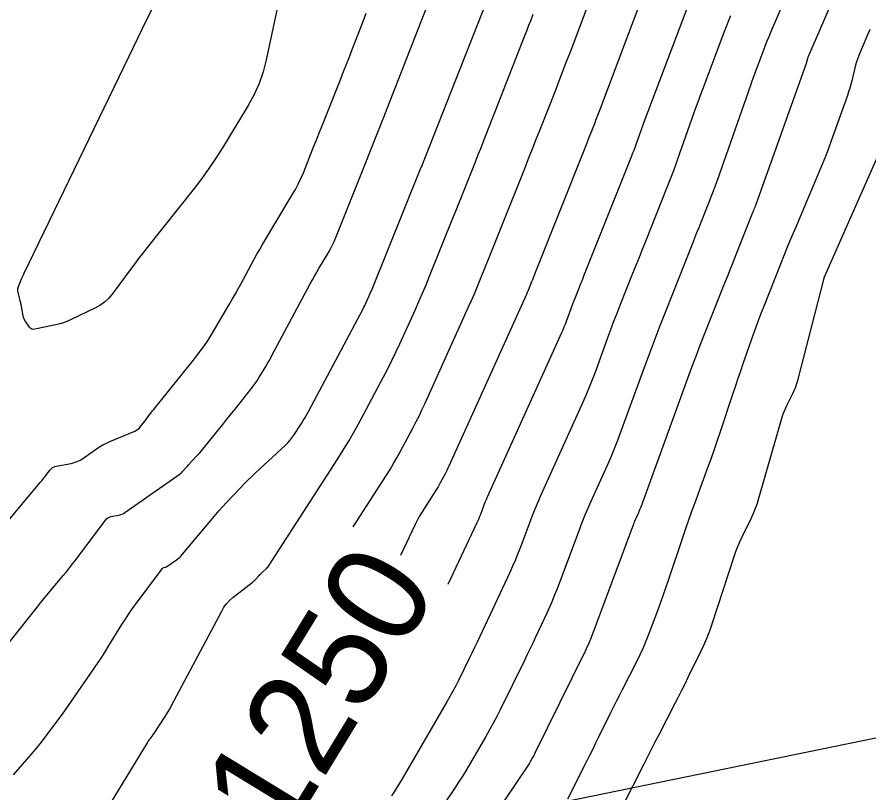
# Model space of a CAD drawing. Extents: x 658976 to 668726, y 639543 to 647196.
# Drawn here: x 662536.9 to 662587.6, y 642236.6 to 642282.8 of the extents above; entities that cross this region are included whole.
import ezdxf

# ---------------------------------------------------------------- set-up
doc = ezdxf.new("R2010")
doc.units = 0
for name, color, linetype in [('Ex_Contour Labels', 7, 'Continuous'), ('Ex_Major Contours', 7, 'Continuous'), ('Ex_Minor Contours', 7, 'Continuous'), ('R_Water', 7, 'Continuous')]:
    doc.layers.add(name, color=color, linetype=linetype)

msp = doc.modelspace()

# ---------------------------------------------------------------- linework, layer by layer
at = {"layer": 'Ex_Major Contours'}
for points in [[(662574.157, 642284.101), (662571.563, 642277.23), (662571.489, 642277.035), (662571.414, 642276.84), (662571.338, 642276.645), (662571.262, 642276.451), (662570.957, 642275.673), (662570.88, 642275.479), (662570.804, 642275.284), (662570.727, 642275.09), (662570.65, 642274.896), (662567.719, 642267.532), (662567.669, 642267.406), (662567.619, 642267.28), (662567.568, 642267.154), (662567.517, 642267.029), (662567.314, 642266.526), (662567.263, 642266.401), (662567.21, 642266.276), (662567.156, 642266.152), (662567.101, 642266.028), (662562.587, 642256.057), (662562.529, 642255.93), (662562.468, 642255.805), (662562.406, 642255.681), (662562.341, 642255.557), (662562.079, 642255.066), (662562.013, 642254.944), (662561.943, 642254.823), (662561.872, 642254.704), (662561.797, 642254.587), (662561.094, 642253.498), (662560.956, 642253.276), (662560.825, 642253.049), (662560.701, 642252.818), (662560.585, 642252.583), (662559.709, 642250.724)], [(662534.92, 642251.125), (662538.229, 642255.077), (662538.304, 642255.167), (662538.378, 642255.259), (662538.45, 642255.351), (662538.521, 642255.445), (662538.803, 642255.82), (662538.879, 642255.905), (662538.966, 642255.972), (662539.065, 642256.021), (662539.175, 642256.052), (662540.075, 642256.223), (662540.259, 642256.268), (662540.436, 642256.331), (662540.605, 642256.414), (662540.766, 642256.514), (662541.583, 642257.085), (662541.775, 642257.212), (662541.972, 642257.327), (662542.176, 642257.432), (662542.385, 642257.525), (662543.869, 642258.141), (662543.969, 642258.19), (662544.06, 642258.251), (662544.142, 642258.324), (662544.215, 642258.408), (662544.539, 642258.837), (662544.582, 642258.894), (662544.625, 642258.951), (662544.669, 642259.008), (662544.713, 642259.064), (662544.89, 642259.29), (662544.934, 642259.346), (662544.978, 642259.402), (662545.023, 642259.458), (662545.068, 642259.514), (662547.434, 642262.456), (662547.713, 642262.817), (662547.98, 642263.187), (662548.233, 642263.566), (662548.473, 642263.954), (662549.529, 642265.734), (662549.699, 642266.024), (662549.865, 642266.315), (662550.028, 642266.608), (662550.188, 642266.903), (662550.821, 642268.086), (662550.981, 642268.381), (662551.145, 642268.674), (662551.312, 642268.965), (662551.483, 642269.254), (662553.259, 642272.21), (662553.443, 642272.531), (662553.613, 642272.859), (662553.771, 642273.193), (662553.915, 642273.533), (662554.466, 642274.909), (662554.603, 642275.253), (662554.741, 642275.597), (662554.878, 642275.941), (662555.014, 642276.285), (662556.143, 642279.133), (662556.315, 642279.567), (662556.486, 642280.001), (662556.657, 642280.435), (662556.827, 642280.87), (662557.506, 642282.609), (662557.669, 642283.046)], [(662587.689, 642282.069), (662587.1, 642280.715), (662587.015, 642280.508), (662586.939, 642280.298), (662586.872, 642280.085), (662586.815, 642279.869), (662586.602, 642278.998), (662586.546, 642278.781), (662586.485, 642278.565), (662586.418, 642278.352), (662586.345, 642278.14), (662585.377, 642275.431), (662585.187, 642274.91), (662584.989, 642274.393), (662584.783, 642273.878), (662584.57, 642273.367), (662583.262, 642270.297), (662583.03, 642269.748), (662582.801, 642269.197), (662582.576, 642268.645), (662582.354, 642268.092), (662581.375, 642265.627), (662581.206, 642265.196), (662581.042, 642264.763), (662580.882, 642264.328), (662580.727, 642263.892), (662580.117, 642262.144), (662579.965, 642261.706), (662579.815, 642261.268), (662579.667, 642260.83), (662579.521, 642260.391), (662578.744, 642258.04), (662578.568, 642257.516), (662578.388, 642256.993), (662578.203, 642256.472), (662578.014, 642255.952), (662577.249, 642253.876), (662577.06, 642253.357), (662576.874, 642252.836), (662576.693, 642252.313), (662576.515, 642251.789), (662575.645, 642249.191), (662575.51, 642248.792), (662575.37, 642248.394), (662575.228, 642247.997), (662575.082, 642247.602), (662574.49, 642246.023), (662574.337, 642245.63), (662574.172, 642245.243), (662573.997, 642244.861), (662573.81, 642244.483), (662572.911, 642242.73), (662572.733, 642242.38), (662572.555, 642242.028), (662572.379, 642241.676), (662572.205, 642241.324), (662571.51, 642239.911), (662571.336, 642239.558), (662571.161, 642239.206), (662570.985, 642238.854), (662570.808, 642238.502), (662569.658, 642236.222)]]:
    msp.add_lwpolyline(points, dxfattribs=at)
at = {"layer": 'Ex_Minor Contours'}
for points in [[(662583.267, 642285.399), (662581.768, 642281.89), (662581.658, 642281.63), (662581.551, 642281.368), (662581.447, 642281.105), (662581.345, 642280.841), (662580.945, 642279.782), (662580.846, 642279.517), (662580.749, 642279.252), (662580.652, 642278.985), (662580.558, 642278.719), (662578.573, 642273.075), (662578.46, 642272.759), (662578.344, 642272.444), (662578.225, 642272.13), (662578.102, 642271.818), (662577.604, 642270.57), (662577.48, 642270.259), (662577.356, 642269.947), (662577.232, 642269.635), (662577.108, 642269.323), (662575.475, 642265.211), (662575.165, 642264.42), (662574.86, 642263.628), (662574.561, 642262.833), (662574.268, 642262.036), (662572.827, 642258.081), (662572.639, 642257.578), (662572.44, 642257.078), (662572.233, 642256.583), (662572.016, 642256.091), (662571.128, 642254.131), (662570.91, 642253.64), (662570.701, 642253.145), (662570.5, 642252.646), (662570.307, 642252.144), (662569.037, 642248.75), (662568.895, 642248.382), (662568.745, 642248.016), (662568.588, 642247.653), (662568.424, 642247.294), (662567.753, 642245.862), (662567.584, 642245.504), (662567.414, 642245.148), (662567.242, 642244.792), (662567.068, 642244.437), (662565.647, 642241.548), (662565.444, 642241.144), (662565.234, 642240.744), (662565.016, 642240.347), (662564.792, 642239.954), (662563.882, 642238.39), (662563.651, 642238.001), (662563.414, 642237.616), (662563.171, 642237.235), (662562.922, 642236.857), (662561.571, 642234.847)], [(662536.637, 642237.667), (662537.825, 642239.038), (662538.03, 642239.277), (662538.229, 642239.521), (662538.424, 642239.768), (662538.615, 642240.019), (662539.367, 642241.029), (662539.554, 642241.282), (662539.739, 642241.538), (662539.921, 642241.794), (662540.101, 642242.053), (662541.476, 642244.05), (662541.69, 642244.365), (662541.9, 642244.682), (662542.105, 642245.003), (662542.307, 642245.326), (662543.103, 642246.625), (662543.306, 642246.947), (662543.516, 642247.264), (662543.734, 642247.576), (662543.959, 642247.883), (662545.524, 642249.968), (662545.54, 642249.986), (662545.559, 642250), (662545.579, 642250.01), (662545.602, 642250.017), (662545.699, 642250.035), (662545.723, 642250.041), (662545.746, 642250.049), (662545.768, 642250.06), (662545.788, 642250.073), (662546.358, 642250.471), (662546.456, 642250.545), (662546.55, 642250.625), (662546.637, 642250.711), (662546.719, 642250.804), (662548.499, 642252.945), (662548.7, 642253.183), (662548.905, 642253.418), (662549.113, 642253.649), (662549.325, 642253.876), (662550.181, 642254.781), (662550.397, 642255.005), (662550.616, 642255.225), (662550.839, 642255.442), (662551.066, 642255.655), (662552.826, 642257.282), (662552.972, 642257.426), (662553.108, 642257.578), (662553.235, 642257.739), (662553.352, 642257.908), (662553.799, 642258.6), (662553.909, 642258.774), (662554.015, 642258.95), (662554.118, 642259.129), (662554.216, 642259.31), (662557.476, 642265.425), (662557.526, 642265.519), (662557.574, 642265.615), (662557.621, 642265.711), (662557.665, 642265.808), (662557.842, 642266.198), (662557.886, 642266.296), (662557.928, 642266.394), (662557.97, 642266.493), (662558.01, 642266.592), (662560.905, 642273.757), (662560.926, 642273.809), (662560.947, 642273.861), (662560.968, 642273.913), (662560.988, 642273.965), (662561.071, 642274.173), (662561.092, 642274.225), (662561.113, 642274.277), (662561.133, 642274.33), (662561.154, 642274.382), (662565.32, 642284.99)], [(662552.566, 642284.354), (662551.7, 642280.252), (662551.518, 642279.541), (662551.279, 642278.853), (662550.982, 642278.187), (662550.627, 642277.545), (662549.093, 642275.021), (662548.7, 642274.397), (662548.289, 642273.786), (662547.858, 642273.188), (662547.408, 642272.603), (662544.604, 642269.073), (662544.348, 642268.747), (662544.094, 642268.419), (662543.843, 642268.089), (662543.594, 642267.757), (662542.521, 642266.309), (662542.304, 642266.049), (662542.06, 642265.821), (662541.79, 642265.625), (662541.493, 642265.461), (662540.077, 642264.781), (662539.854, 642264.682), (662539.626, 642264.597), (662539.394, 642264.526), (662539.157, 642264.468), (662537.919, 642264.206), (662537.825, 642264.198), (662537.741, 642264.215), (662537.667, 642264.258), (662537.603, 642264.327), (662537.366, 642264.652), (662537.312, 642264.736), (662537.269, 642264.824), (662537.235, 642264.916), (662537.212, 642265.013), (662537.093, 642265.677), (662537.088, 642265.705), (662537.082, 642265.733), (662537.075, 642265.761), (662537.068, 642265.788), (662537.039, 642265.899), (662537.031, 642265.927), (662537.024, 642265.954), (662537.017, 642265.982), (662537.011, 642266.01), (662536.902, 642266.486), (662536.898, 642266.502), (662536.897, 642266.519), (662536.896, 642266.536), (662536.897, 642266.553), (662536.907, 642266.654), (662536.909, 642266.676), (662536.909, 642266.68), (662536.91, 642266.683), (662536.911, 642266.687), (662536.912, 642266.69), (662537.123, 642267.203), (662537.159, 642267.289), (662537.197, 642267.375), (662537.235, 642267.46), (662537.275, 642267.544), (662543.527, 642280.48), (662544.046, 642281.549), (662544.568, 642282.616), (662545.095, 642283.681)], [(662585.858, 642284.718), (662584.021, 642280.494), (662584.006, 642280.457), (662583.993, 642280.42), (662583.981, 642280.382), (662583.971, 642280.343), (662583.933, 642280.188), (662583.923, 642280.149), (662583.912, 642280.111), (662583.9, 642280.073), (662583.887, 642280.035), (662580.865, 642271.575), (662580.85, 642271.535), (662580.835, 642271.496), (662580.819, 642271.456), (662580.803, 642271.417), (662580.736, 642271.262), (662580.72, 642271.222), (662580.704, 642271.183), (662580.688, 642271.144), (662580.672, 642271.105), (662579.694, 642268.643), (662579.525, 642268.219), (662579.357, 642267.796), (662579.189, 642267.372), (662579.021, 642266.949), (662577.809, 642263.896), (662577.553, 642263.245), (662577.302, 642262.593), (662577.056, 642261.938), (662576.814, 642261.282), (662574.024, 642253.62), (662573.991, 642253.533), (662573.957, 642253.446), (662573.921, 642253.36), (662573.883, 642253.275), (662573.73, 642252.936), (662573.692, 642252.851), (662573.656, 642252.765), (662573.621, 642252.679), (662573.588, 642252.592), (662571.002, 642245.684), (662570.977, 642245.618), (662570.95, 642245.554), (662570.922, 642245.489), (662570.893, 642245.426), (662570.774, 642245.172), (662570.744, 642245.108), (662570.714, 642245.045), (662570.684, 642244.982), (662570.653, 642244.919), (662567.721, 642238.961), (662567.687, 642238.893), (662567.652, 642238.826), (662567.616, 642238.76), (662567.579, 642238.695), (662567.427, 642238.434), (662567.388, 642238.369), (662567.349, 642238.305), (662567.308, 642238.241), (662567.267, 642238.178), (662564.653, 642234.289)], [(662535.921, 642244.981), (662538.065, 642247.677), (662538.254, 642247.912), (662538.443, 642248.146), (662538.634, 642248.378), (662538.827, 642248.61), (662539.6, 642249.533), (662539.791, 642249.765), (662539.98, 642249.999), (662540.165, 642250.236), (662540.348, 642250.476), (662542.119, 642252.834), (662542.189, 642252.913), (662542.27, 642252.974), (662542.36, 642253.02), (662542.462, 642253.048), (662542.887, 642253.129), (662542.991, 642253.154), (662543.091, 642253.19), (662543.186, 642253.237), (662543.277, 642253.293), (662546.569, 642255.595), (662546.615, 642255.63), (662546.659, 642255.667), (662546.7, 642255.708), (662546.739, 642255.751), (662546.887, 642255.93), (662546.925, 642255.974), (662546.963, 642256.018), (662547.002, 642256.061), (662547.041, 642256.104), (662547.551, 642256.642), (662547.648, 642256.746), (662547.743, 642256.853), (662547.836, 642256.961), (662547.926, 642257.072), (662549.171, 642258.615), (662549.36, 642258.85), (662549.55, 642259.085), (662549.739, 642259.32), (662549.927, 642259.554), (662550.811, 642260.653), (662550.933, 642260.81), (662551.049, 642260.972), (662551.16, 642261.137), (662551.264, 642261.307), (662551.672, 642261.993), (662551.772, 642262.165), (662551.871, 642262.338), (662551.968, 642262.512), (662552.063, 642262.688), (662554.328, 642266.922), (662554.453, 642267.153), (662554.581, 642267.381), (662554.712, 642267.608), (662554.845, 642267.834), (662555.385, 642268.733), (662555.515, 642268.96), (662555.636, 642269.191), (662555.747, 642269.428), (662555.85, 642269.669), (662557.723, 642274.347), (662557.823, 642274.597), (662557.922, 642274.848), (662558.022, 642275.098), (662558.122, 642275.349), (662558.519, 642276.351), (662558.618, 642276.601), (662558.717, 642276.852), (662558.816, 642277.103), (662558.914, 642277.354), (662561.438, 642283.819)], [(662556.885, 642252.448), (662558.864, 642255.511), (662559.082, 642255.856), (662559.292, 642256.204), (662559.495, 642256.558), (662559.69, 642256.915), (662560.457, 642258.354), (662560.646, 642258.715), (662560.829, 642259.079), (662561.006, 642259.446), (662561.177, 642259.816), (662563.767, 642265.538), (662563.941, 642265.927), (662564.111, 642266.318), (662564.276, 642266.71), (662564.438, 642267.104), (662565.076, 642268.684), (662565.235, 642269.079), (662565.394, 642269.474), (662565.552, 642269.869), (662565.71, 642270.265), (662567.114, 642273.794), (662567.344, 642274.371), (662567.572, 642274.949), (662567.801, 642275.527), (662568.028, 642276.105), (662568.937, 642278.419), (662569.163, 642278.998), (662569.387, 642279.577), (662569.61, 642280.158), (662569.83, 642280.739), (662570.944, 642283.687)], [(662576.843, 642283.509), (662574.21, 642276.54), (662574.148, 642276.373), (662574.086, 642276.205), (662574.025, 642276.037), (662573.966, 642275.869), (662573.729, 642275.195), (662573.668, 642275.026), (662573.607, 642274.859), (662573.543, 642274.692), (662573.478, 642274.526), (662570.621, 642267.366), (662570.554, 642267.199), (662570.488, 642267.033), (662570.422, 642266.867), (662570.356, 642266.701), (662570.092, 642266.036), (662570.027, 642265.87), (662569.963, 642265.703), (662569.9, 642265.536), (662569.838, 642265.368), (662569.583, 642264.668), (662569.519, 642264.496), (662569.451, 642264.325), (662569.38, 642264.156), (662569.306, 642263.988), (662564.857, 642254.165), (662564.804, 642254.043), (662564.752, 642253.92), (662564.702, 642253.797), (662564.654, 642253.673), (662564.468, 642253.174), (662564.42, 642253.05), (662564.369, 642252.926), (662564.316, 642252.804), (662564.261, 642252.683), (662562.534, 642249)], [(662542.145, 642235.507), (662544.631, 642239.584), (662544.669, 642239.645), (662544.709, 642239.705), (662544.751, 642239.764), (662544.793, 642239.822), (662544.968, 642240.052), (662545.01, 642240.11), (662545.052, 642240.169), (662545.093, 642240.228), (662545.133, 642240.288), (662545.678, 642241.134), (662545.78, 642241.296), (662545.878, 642241.46), (662545.973, 642241.626), (662546.065, 642241.794), (662549.048, 642247.424), (662549.183, 642247.651), (662549.34, 642247.86), (662549.517, 642248.051), (662549.716, 642248.224), (662550.856, 642249.119), (662550.913, 642249.167), (662550.969, 642249.216), (662551.023, 642249.268), (662551.075, 642249.322), (662551.282, 642249.546), (662551.331, 642249.598), (662551.381, 642249.649), (662551.432, 642249.699), (662551.484, 642249.748), (662551.694, 642249.942), (662551.745, 642249.992), (662551.792, 642250.045), (662551.836, 642250.101), (662551.877, 642250.16), (662555.931, 642256.435), (662556.292, 642257.007), (662556.64, 642257.585), (662556.976, 642258.171), (662557.301, 642258.764), (662558.691, 642261.372), (662558.946, 642261.86), (662559.193, 642262.351), (662559.432, 642262.847), (662559.663, 642263.346), (662560.571, 642265.351), (662560.795, 642265.854), (662561.014, 642266.358), (662561.228, 642266.865), (662561.437, 642267.374), (662562.874, 642270.932), (662563.022, 642271.3), (662563.17, 642271.667), (662563.317, 642272.035), (662563.464, 642272.404), (662564.05, 642273.876), (662564.196, 642274.245), (662564.342, 642274.613), (662564.488, 642274.982), (662564.633, 642275.351), (662567.104, 642281.642), (662567.235, 642281.978), (662567.365, 642282.313), (662567.494, 642282.649), (662567.621, 642282.986)], [(662579.378, 642282.878), (662579.243, 642282.547), (662579.111, 642282.215), (662578.983, 642281.882), (662577.797, 642278.741), (662577.607, 642278.235), (662577.421, 642277.727), (662577.237, 642277.219), (662577.056, 642276.709), (662576.339, 642274.669), (662576.157, 642274.16), (662575.97, 642273.653), (662575.777, 642273.148), (662575.58, 642272.645), (662574.303, 642269.445), (662574.112, 642268.968), (662573.922, 642268.49), (662573.732, 642268.012), (662573.542, 642267.535), (662572.784, 642265.624), (662572.596, 642265.145), (662572.411, 642264.665), (662572.23, 642264.184), (662572.053, 642263.702), (662571.32, 642261.689), (662571.134, 642261.195), (662570.94, 642260.704), (662570.736, 642260.217), (662570.522, 642259.734), (662568.054, 642254.283), (662567.888, 642253.909), (662567.729, 642253.531), (662567.576, 642253.152), (662567.429, 642252.769), (662566.854, 642251.234), (662566.707, 642250.852), (662566.552, 642250.473), (662566.389, 642250.098), (662566.219, 642249.725), (662564.427, 642245.904), (662564.273, 642245.576), (662564.117, 642245.249), (662563.959, 642244.923), (662563.8, 642244.597), (662563.16, 642243.297), (662562.997, 642242.974), (662562.829, 642242.653), (662562.655, 642242.336), (662562.476, 642242.021), (662559.807, 642237.437), (662559.652, 642237.176), (662559.494, 642236.918), (662559.331, 642236.663), (662559.164, 642236.411)], [(662572.904, 642235.709), (662574.223, 642238.315), (662574.446, 642238.755), (662574.67, 642239.195), (662574.895, 642239.634), (662575.121, 642240.072), (662576.079, 642241.93), (662576.277, 642242.317), (662576.474, 642242.705), (662576.669, 642243.095), (662576.862, 642243.485), (662577.63, 642245.047), (662577.815, 642245.441), (662577.986, 642245.84), (662578.142, 642246.245), (662578.284, 642246.656), (662579.592, 642250.669), (662579.695, 642250.968), (662579.808, 642251.262), (662579.932, 642251.553), (662580.065, 642251.839), (662580.62, 642252.976), (662580.753, 642253.262), (662580.872, 642253.554), (662580.979, 642253.85), (662581.073, 642254.152), (662582.462, 642258.973), (662582.521, 642259.163), (662582.59, 642259.349), (662582.667, 642259.532), (662582.753, 642259.712), (662583.114, 642260.422), (662583.2, 642260.602), (662583.275, 642260.785), (662583.339, 642260.973), (662583.394, 642261.164), (662584.933, 642267.175), (662584.936, 642267.189), (662584.94, 642267.203), (662584.945, 642267.217), (662584.949, 642267.231), (662584.967, 642267.287), (662584.972, 642267.301), (662584.977, 642267.314), (662584.983, 642267.328), (662584.988, 642267.341), (662589.139, 642276.731)]]:
    msp.add_lwpolyline(points, dxfattribs=at)
at = {"layer": 'R_Water'}
msp.add_line((662438.528, 642209.332), (662829.651, 642289.228), dxfattribs=at)

# ---------------------------------------------------------------- texts
at = {"layer": 'Ex_Contour Labels'}
msp.add_text('1250', height=6, rotation=58.6061, dxfattribs=at).set_placement((662552.721, 642233.511))

doc.saveas('drawing.dxf')
